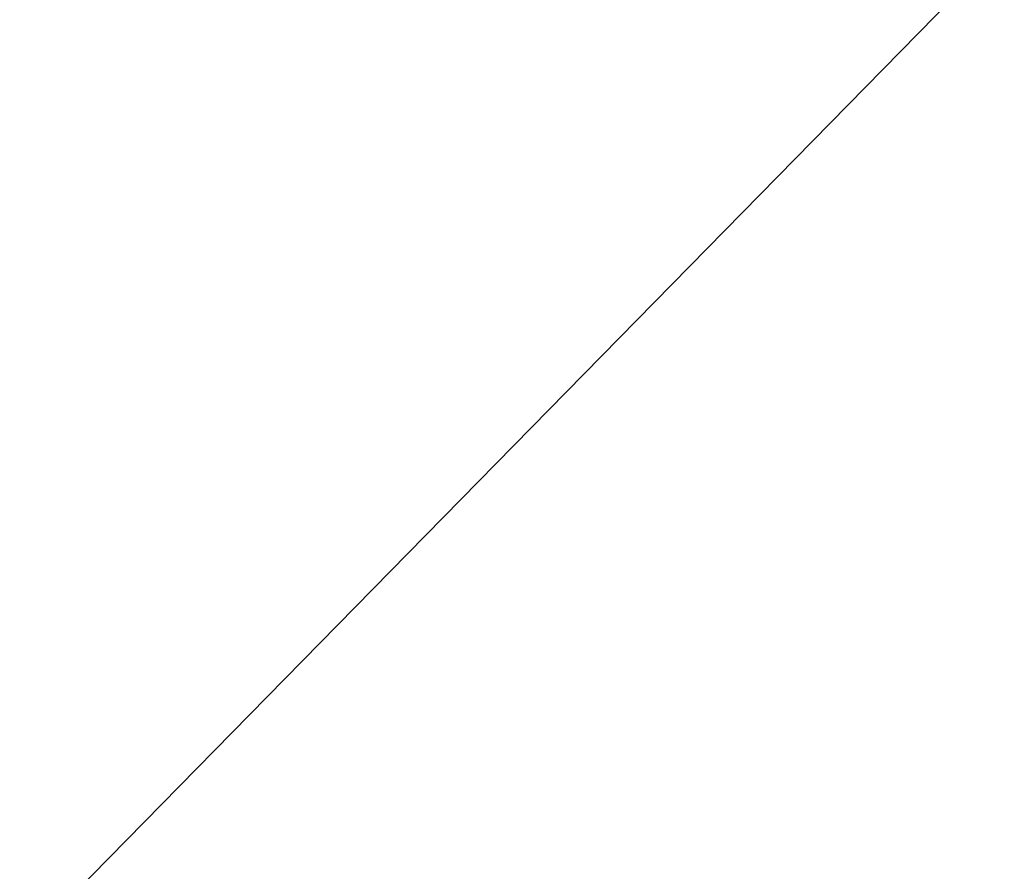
# Model space of a CAD drawing. Extents: x 0 to 80, y 0 to 80.
# Tile 600 of 656: x 9.736524 to 9.737646, y 35.420339 to 35.42131. Entities that reach past the tile are written whole.
import ezdxf

# ---------------------------------------------------------------- set-up
doc = ezdxf.new("R2010")
doc.units = 0
doc.header["$LTSCALE"] = 25.4
doc.layers.get('0').update_dxf_attribs({"color": 13, "linetype": 'CONTINUOUS'})

# ---------------------------------------------------------------- blocks, each defined once
blk = doc.blocks.new('ORBIT-I-KINKIET-20-7806-78')
at = {"color": 7}
blk.add_line((26.0152035, 35.64608, 345.0435486), (26.1351299, 35.7683601, 345.893158), dxfattribs=at)
blk.add_line((26.0152035, 35.64608, 345.0435486), (26.1351299, 35.7683601, 345.893158), dxfattribs=at)
mesh = blk.add_polyface(dxfattribs=at)
corners = [(26.4027424, 35.64608, 302.3838806), (25.6784382, 35.7683601, 302.7523499), (26.4027424, 35.7683601, 302.3838806)]
mesh.append_faces([[corners[k] for k in face] for face in [(0, 1, 2)]], dxfattribs={"color": 7})
mesh = blk.add_polyface(dxfattribs=at)
corners = [(26.4027424, 35.64608, 302.3838806), (25.6784382, 35.64608, 302.7523499), (25.6784382, 35.7683601, 302.7523499)]
mesh.append_faces([[corners[k] for k in face] for face in [(0, 1, 2)]], dxfattribs={"color": 7})
mesh = blk.add_polyface(dxfattribs=at)
corners = [(26.0152035, 35.7683601, 345.0435486), (26.0152035, 35.64608, 345.0435486), (26.1351299, 35.7683601, 345.893158)]
mesh.append_faces([[corners[k] for k in face] for face in [(0, 1, 2)]], dxfattribs={"color": 7})
mesh = blk.add_polyface(dxfattribs=at)
corners = [(26.1351299, 35.7683601, 345.893158), (26.0152035, 35.64608, 345.0435486), (26.1351299, 35.64608, 345.893158)]
mesh.append_faces([[corners[k] for k in face] for face in [(0, 1, 2)]], dxfattribs={"color": 7})

msp = doc.modelspace()

# ---------------------------------------------------------------- block references
at = {"color": 0}
msp.add_blockref('ORBIT-I-KINKIET-20-7806-78', (-16.3966141, -0.3460782, -57.5), dxfattribs=at)

doc.saveas('drawing.dxf')
